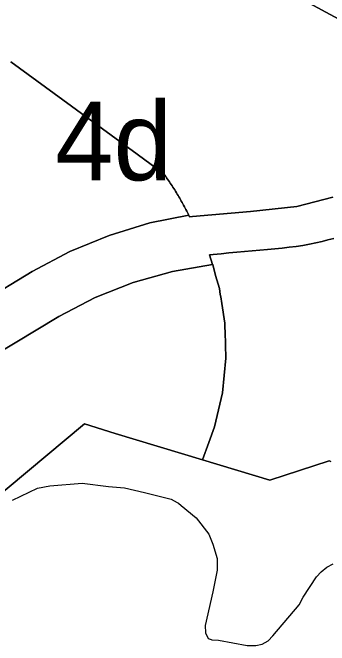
# Model space of a CAD drawing. Extents: x 598968 to 613553, y 4409678 to 4430833.
# Drawn here: x 609651.9 to 609700.3, y 4416531.2 to 4416627.8 of the extents above; entities that cross this region are included whole.
import ezdxf

# ---------------------------------------------------------------- set-up
doc = ezdxf.new("R2010")
doc.units = 0
for name, color, linetype in [('1', 7, 'Continuous'), ('4d. Sector de consolidació - ANNEX III A', 7, 'Continuous'), ('Sòl Rústic Protegit', 7, 'Continuous'), ('Sòl Rústic Protegit - Alt Nivell de Protecció', 7, 'Continuous')]:
    doc.layers.add(name, color=color, linetype=linetype)

msp = doc.modelspace()

# ---------------------------------------------------------------- linework, layer by layer
at = {"layer": '1'}
for points in [[(609700.8325, 4416599.6309), (609695.3015, 4416598.1863), (609688.2205, 4416597.4175), (609679.4034, 4416596.6616), (609679.3596, 4416596.6578), (609678.9303, 4416596.621), (609678.8217, 4416596.8427), (609678.8058, 4416596.8746), (609672.8672, 4416595.6773), (609666.6414, 4416593.7846), (609660.6263, 4416591.3026), (609654.8775, 4416588.2542), (609654.8714, 4416588.2506), (609647.1301, 4416583.6069)], [(609638.8957, 4416569.3383), (609658.9753, 4416581.3834), (609664.5096, 4416584.2856), (609670.3171, 4416586.5931), (609676.3341, 4416588.2805), (609682.4266, 4416589.3177), (609681.9989, 4416590.7927), (609682.5485, 4416590.8599), (609683.7429, 4416590.9892), (609684.9399, 4416591.1058), (609686.1351, 4416591.2131), (609687.3244, 4416591.3143), (609688.5038, 4416591.4126), (609689.6701, 4416591.5108), (609690.8207, 4416591.6118), (609691.9529, 4416591.7184), (609693.0641, 4416591.8334), (609694.1518, 4416591.96), (609695.2134, 4416592.1009), (609696.2461, 4416592.259), (609697.247, 4416592.4367), (609698.2162, 4416592.6333), (609699.1562, 4416592.8478), (609700.0695, 4416593.0792), (609700.9585, 4416593.3266)], [(609700.9585, 4416593.3266), (609700.0695, 4416593.0792), (609699.1562, 4416592.8478), (609698.2162, 4416592.6333), (609697.247, 4416592.4367), (609696.2461, 4416592.259), (609695.2134, 4416592.1009), (609694.1518, 4416591.96), (609693.0641, 4416591.8334), (609691.9529, 4416591.7184), (609690.8207, 4416591.6118), (609689.6701, 4416591.5108), (609688.5038, 4416591.4126), (609687.3244, 4416591.3143), (609686.1351, 4416591.2131), (609684.9399, 4416591.1058), (609683.7429, 4416590.9892), (609682.5485, 4416590.8599), (609681.9989, 4416590.7927), (609682.4266, 4416589.3177), (609682.4947, 4416589.3293), (609682.9149, 4416587.6337), (609683.4853, 4416585.6666), (609683.6277, 4416584.7574), (609683.7157, 4416584.4023), (609683.8443, 4416583.3745), (609684.3113, 4416580.3935), (609684.3391, 4416579.4217), (609684.3461, 4416579.3655), (609684.3476, 4416579.1232), (609684.4636, 4416575.0585), (609683.9399, 4416569.747), (609682.7485, 4416564.5443), (609681.8713, 4416562.1558), (609680.9086, 4416559.5342), (609691.2008, 4416556.3954), (609700.2494, 4416559.3715), (609700.4845, 4416559.2668)], [(609639.5289, 4416545.5331), (609662.9024, 4416565.0291), (609667.5541, 4416563.5591), (609680.9086, 4416559.5342), (609681.8713, 4416562.1558), (609682.7485, 4416564.5443), (609683.9399, 4416569.747), (609684.4636, 4416575.0585), (609684.3476, 4416579.1232), (609684.3461, 4416579.3655), (609684.3391, 4416579.4217), (609684.3113, 4416580.3935), (609683.8443, 4416583.3745), (609683.7157, 4416584.4023), (609683.6277, 4416584.7574), (609683.4853, 4416585.6666), (609682.9149, 4416587.6337), (609682.4947, 4416589.3293), (609682.4266, 4416589.3177), (609676.3341, 4416588.2805), (609670.3171, 4416586.5931), (609664.5096, 4416584.2856), (609658.9753, 4416581.3834), (609638.8957, 4416569.3383)], [(609700.4845, 4416559.2668), (609700.2494, 4416559.3715), (609691.2008, 4416556.3954), (609680.9086, 4416559.5342), (609667.5541, 4416563.5591), (609662.9024, 4416565.0291), (609639.5289, 4416545.5331)], [(609651.8898, 4416553.3375), (609655.6998, 4416555.2086), (609657.5737, 4416555.5576), (609662.5522, 4416555.9487), (609666.5401, 4416555.4695), (609668.9834, 4416555.2406), (609672.0683, 4416554.5402), (609676.114, 4416553.5138), (609677.0411, 4416553.0092), (609677.227, 4416552.908), (609677.6592, 4416552.5527), (609679.927, 4416550.6881), (609681.867, 4416548.1482), (609682.487, 4416546.6283), (609683.157, 4416544.4684), (609683.137, 4416542.6884), (609682.497, 4416539.3785), (609681.317, 4416534.2486), (609681.367, 4416533.1186), (609681.777, 4416532.2686), (609682.2132, 4416532.0909), (609682.317, 4416532.0486), (609683.337, 4416531.9887), (609687.7169, 4416531.1989), (609689.0368, 4416531.1989), (609690.0368, 4416531.399), (609690.9268, 4416531.889), (609691.6368, 4416532.649), (609695.6467, 4416537.369), (609696.2866, 4416538.559), (609698.3167, 4416541.649), (609699.0366, 4416542.429), (609699.9166, 4416543.119), (609700.8866, 4416543.639)]]:
    msp.add_lwpolyline(points, dxfattribs=at)
at = {"layer": '4d. Sector de consolidació - ANNEX III A'}
msp.add_lwpolyline([(609647.1301, 4416583.6069), (609654.8714, 4416588.2506), (609654.8775, 4416588.2542), (609660.6263, 4416591.3026), (609666.6414, 4416593.7846), (609672.8672, 4416595.6773), (609678.8058, 4416596.8746), (609678.7119, 4416597.0637), (609678.6008, 4416597.2842), (609678.4885, 4416597.5039), (609678.3749, 4416597.7231), (609678.2601, 4416597.9416), (609678.1441, 4416598.1594), (609678.0268, 4416598.3766), (609677.9083, 4416598.5931), (609677.7886, 4416598.809), (609677.6676, 4416599.024), (609677.5454, 4416599.2385), (609677.4221, 4416599.4523), (609677.2975, 4416599.6653), (609677.1717, 4416599.8777), (609677.0447, 4416600.0893), (609676.9165, 4416600.3002), (609676.7871, 4416600.5103), (609676.6565, 4416600.7198), (609676.5248, 4416600.9285), (609676.3919, 4416601.1365), (609676.2577, 4416601.3437), (609676.1225, 4416601.5501), (609675.986, 4416601.7558), (609675.8484, 4416601.9607), (609675.7096, 4416602.1648), (609675.5697, 4416602.3682), (609675.5237, 4416602.4342), (609675.4286, 4416602.5707), (609675.2864, 4416602.7724), (609675.143, 4416602.9732), (609674.9986, 4416603.1733), (609670.9266, 4416606.1567), (609651.6368, 4416620.2893)], dxfattribs=at)
at = {"layer": 'Sòl Rústic Protegit'}
for points in [[(609709.4489, 4416622.5932), (609597.0905, 4416683.2)], [(609651.6368, 4416620.2893), (609670.9266, 4416606.1567), (609674.9986, 4416603.1733), (609675.143, 4416602.9732), (609675.2864, 4416602.7724), (609675.4286, 4416602.5707), (609675.5237, 4416602.4342), (609675.5697, 4416602.3682), (609675.7096, 4416602.1648), (609675.8484, 4416601.9607), (609675.986, 4416601.7558), (609676.1225, 4416601.5501), (609676.2577, 4416601.3437), (609676.3919, 4416601.1365), (609676.5248, 4416600.9285), (609676.6565, 4416600.7198), (609676.7871, 4416600.5103), (609676.9165, 4416600.3002), (609677.0447, 4416600.0893), (609677.1717, 4416599.8777), (609677.2975, 4416599.6653), (609677.4221, 4416599.4523), (609677.5454, 4416599.2385), (609677.6676, 4416599.024), (609677.7886, 4416598.809), (609677.9083, 4416598.5931), (609678.0268, 4416598.3766), (609678.1441, 4416598.1594), (609678.2601, 4416597.9416), (609678.3749, 4416597.7231), (609678.4885, 4416597.5039), (609678.6008, 4416597.2842), (609678.7119, 4416597.0637), (609678.8058, 4416596.8746), (609678.8217, 4416596.8427), (609678.9303, 4416596.621), (609679.3596, 4416596.6578), (609679.4034, 4416596.6616), (609688.2205, 4416597.4175), (609695.3015, 4416598.1863), (609700.8325, 4416599.6309)]]:
    msp.add_lwpolyline(points, dxfattribs=at)
at = {"layer": 'Sòl Rústic Protegit - Alt Nivell de Protecció'}
msp.add_lwpolyline([(609597.0905, 4416683.2), (609709.4489, 4416622.5932)], dxfattribs=at)

# ---------------------------------------------------------------- texts
at = {"layer": '4d. Sector de consolidació - ANNEX III A'}
msp.add_text('4d', height=12, dxfattribs=at).set_placement((609658.3972, 4416602.186))

doc.saveas('drawing.dxf')
